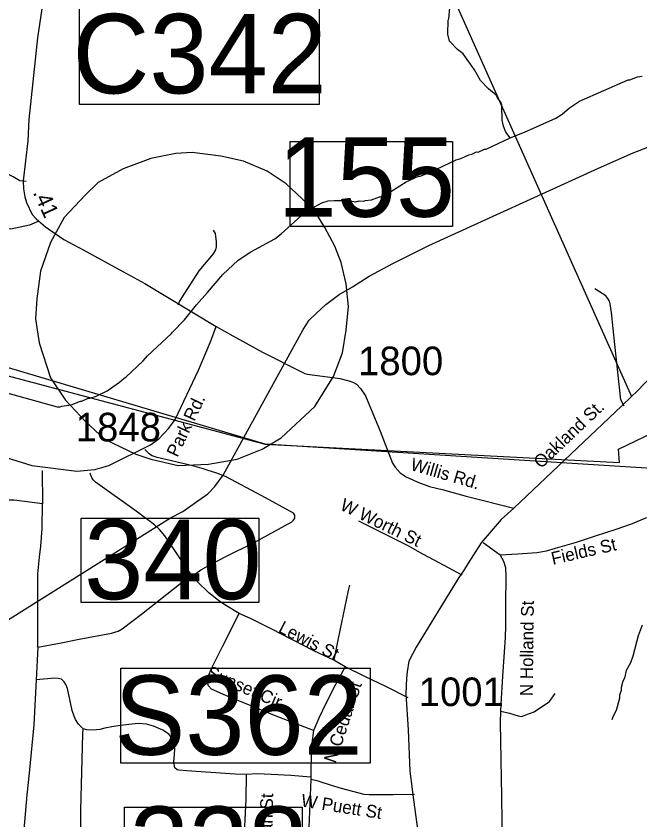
# Model space of a CAD drawing. Extents: x 1268485 to 1426702, y 514839 to 616766.
# Drawn here: x 1348080 to 1351296, y 577889 to 582036 of the extents above; entities that cross this region are included whole.
import ezdxf

# ---------------------------------------------------------------- set-up
doc = ezdxf.new("R2010")
doc.units = 0
for name, color, linetype in [('Old_Level_10', 7, 'Continuous'), ('Old_Level_11', 7, 'Continuous'), ('Old_Level_17', 7, 'Continuous'), ('Old_Level_3', 7, 'Continuous'), ('Old_Level_31', 7, 'Continuous'), ('Old_Level_32', 7, 'Continuous'), ('Old_Level_35', 7, 'Continuous'), ('Old_Level_48', 7, 'Continuous'), ('Old_Level_49', 7, 'Continuous'), ('Old_Level_50', 7, 'Continuous'), ('Old_Level_56', 7, 'Continuous'), ('Old_Level_61', 7, 'Continuous'), ('Old_Level_62', 7, 'Continuous'), ('Old_Level_8', 7, 'Continuous')]:
    doc.layers.add(name, color=color, linetype=linetype)

msp = doc.modelspace()

# ---------------------------------------------------------------- linework, layer by layer
at = {"layer": 'Old_Level_3'}
msp.add_lwpolyline([(1348916.399, 579717.667), (1349071.398, 579724.126), (1349219.941, 579749.959), (1349349.107, 579801.626), (1349445.982, 579859.75), (1349620.357, 580021.209), (1349717.232, 580176.209), (1349762.44, 580298.917), (1349781.815, 580415.168), (1349794.732, 580537.876), (1349781.815, 580654.125), (1349755.982, 580763.918), (1349723.69, 580847.876), (1349672.024, 580944.751), (1349620.357, 581028.709), (1349555.773, 581093.292), (1349471.815, 581170.793), (1349374.94, 581235.376), (1349252.232, 581287.042), (1349135.982, 581312.876), (1348987.44, 581332.251), (1348903.482, 581325.792), (1348774.315, 581299.959), (1348632.232, 581248.293), (1348503.065, 581177.251), (1348438.482, 581112.667), (1348328.69, 580996.417), (1348257.648, 580867.251), (1348205.982, 580718.709), (1348186.607, 580576.626), (1348180.149, 580473.292), (1348199.524, 580350.584), (1348257.648, 580169.751), (1348335.148, 580053.501), (1348438.482, 579943.709), (1348535.357, 579853.292), (1348696.815, 579775.792), (1348774.315, 579749.959), (1348916.399, 579717.667)], dxfattribs=at)
at = {"layer": 'Old_Level_31'}
msp.add_line((1348982.616, 580511.37), (1348982.616, 580511.37), dxfattribs=at)
for points in [[(1348407.5, 582092.331), (1349642.829, 582092.331), (1349642.829, 581578.752), (1348407.5, 581578.752), (1348407.5, 582092.331)], [(1349493.912, 581388.772), (1350329.369, 581388.772), (1350329.369, 580950.358), (1349493.912, 580950.358), (1349493.912, 581388.772)], [(1348415.82, 579445.134), (1349331.167, 579445.134), (1349331.167, 579009.532), (1348415.82, 579009.532), (1348415.82, 579445.134)], [(1348620.322, 578670.602), (1349905.298, 578670.602), (1349905.298, 578181.068), (1348620.322, 578181.068), (1348620.322, 578670.602)], [(1348638.214, 577954.525), (1349555.185, 577954.525), (1349555.185, 577504.208), (1348638.214, 577504.208), (1348638.214, 577954.525)]]:
    msp.add_lwpolyline(points, dxfattribs=at)
at = {"layer": 'Old_Level_32'}
for points in [[(1348218.128, 582107.053), (1348191.336, 581923.851), (1348145.88, 581501.35), (1348141.482, 581391.323), (1348116.29, 581184.943), (1348117.485, 581144.9), (1348124.439, 581102.739), (1348133.877, 581074.536), (1348162.63, 581011.926), (1348184.004, 580989.654), (1348232.393, 580948.577), (1348326.237, 580882.561), (1348428.878, 580828.282), (1348629.763, 580718.255), (1348744.135, 580656.64), (1349112.269, 580434.531)], [(1351558.159, 580500.77), (1351550.68, 580485.077), (1351521.504, 580402.481), (1351493.646, 580349.668), (1351454.058, 580288.053), (1351360.219, 580180.962), (1351282.209, 580100.694), (1351253.759, 580073.507), (1351202.435, 580024.462), (1350646.565, 579497.61)], [(1347658.657, 579843.988), (1347795.579, 579828.069), (1347871.827, 579806.064), (1348160.69, 579716.576), (1348393.101, 579688.115), (1348486.944, 579696.917), (1348558.34, 579716.531), (1348772.875, 579823.081), (1348815.398, 579853.888), (1348868.185, 579909.635), (1348900.444, 579953.645), (1349020.681, 580208.613), (1349082.266, 580355.315), (1349112.269, 580434.531)], [(1349112.269, 580434.531), (1349197.349, 580386.796), (1349349.675, 580301.332), (1349550.842, 580199.814), (1349569.375, 580191.89), (1349581.105, 580188.955), (1349725.324, 580169.3), (1349748.784, 580166.073), (1349795.703, 580154.63), (1349816.23, 580147.001), (1349834.998, 580137.026), (1349855.819, 580114.727), (1349880.745, 580076.878), (1349956.989, 579893.5), (1350021.503, 579728.608), (1350034.7, 579708.07), (1350059.626, 579678.436), (1350090.416, 579658.192), (1350125.606, 579643.521), (1350150.532, 579631.785), (1350212.114, 579608.312), (1350283.959, 579592.175), (1350399.791, 579558.434), (1350646.565, 579497.61)], [(1350646.565, 579497.61), (1350581.116, 579437.682), (1350477.502, 579317.256), (1350411.521, 579213.097), (1350386.595, 579173.488), (1350363.136, 579139.747), (1350256.101, 578965.171), (1350141.948, 578779.794), (1350105.606, 578707.074), (1350095.659, 578652.071), (1350093.492, 578619.809), (1350088.646, 578539.817), (1350100.761, 578353.17), (1350110.452, 578139.857), (1350122.566, 578047.745), (1350124.989, 578018.657), (1350170.522, 577689.895), (1350180.713, 577640.514), (1350190.405, 577584.762), (1350195.25, 577543.553), (1350183.136, 577461.138), (1350175.867, 577402.962), (1350158.187, 577315.962)]]:
    msp.add_lwpolyline(points, dxfattribs=at)
at = {"layer": 'Old_Level_35'}
for p, q in [((1348215.398, 579691.417), (1348216.628, 579518.865)), ((1350488.913, 579319.452), (1350575.65, 579255.476)), ((1348191.407, 578779.703), (1348184.025, 578610.433)), ((1349776.254, 578678.51), (1349717.507, 578712.446))]:
    msp.add_line(p, q, dxfattribs=at)
for points in [[(1348132.352, 581181.683), (1348100.261, 581185.118), (1348064.275, 581206.239), (1348040.488, 581218.132), (1348012.294, 581230.025), (1347969.54, 581235.664), (1347940.115, 581235.151), (1347914.381, 581237.202), (1347879.215, 581253.196), (1347832.873, 581283.646), (1347798.835, 581298.05), (1347771.153, 581299.076), (1347749.007, 581289.233), (1347736.089, 581294.462), (1347709.842, 581306.817), (1347688.209, 581307.893), (1347630.077, 581309.021)], [(1348196.841, 580977.862), (1348149.269, 580957.049), (1348053.509, 580936.954), (1348026.647, 580940.542), (1348000.913, 580949.309), (1347956.622, 580975.606), (1347929.76, 580985.449), (1347899.925, 580988.524), (1347693.233, 580999.29), (1347684.005, 581006.569), (1347678.879, 581023.588), (1347680.52, 581037.481), (1347694.873, 581064.804), (1347728.399, 581119.45)], [(1349095.789, 580931.264), (1349106.964, 580913.27), (1349112.091, 580870.414), (1349112.091, 580844.68), (1349107.99, 580829.199), (1349096.712, 580809.104), (1349022.893, 580721.086), (1348936.771, 580587.237), (1348925.083, 580568.373), (1348914.01, 580543.459)], [(1351215.617, 580023.601), (1351198.291, 580055.487), (1351166.405, 580340.509), (1351149.796, 580507.062), (1351143.542, 580550.226), (1351139.338, 580565.502), (1351130.521, 580578.728), (1351119.961, 580591.544), (1351063.776, 580629.171)], [(1349517.376, 579452.992), (1349517.376, 579460.579), (1349509.892, 579470.319), (1349346.978, 579560.747), (1349159.253, 579659.839), (1349110.45, 579679.113), (1349070.363, 579691.775), (1349038.785, 579701.105), (1348991.418, 579715.253), (1348807.896, 579757.751), (1348791.902, 579762.877), (1348781.854, 579767.439), (1348772.832, 579772.822), (1348766.475, 579777.231), (1348757.761, 579785.381), (1348744.535, 579799.582)], [(1348988.649, 579146.081), (1348869.719, 579322.066), (1348846.548, 579354.516), (1348819.481, 579386.452), (1348793.03, 579410.803), (1348699.628, 579480.828), (1348489.86, 579631.439), (1348478.787, 579641.999), (1348472.123, 579650.714), (1348466.792, 579663.375), (1348462.588, 579677.729)], [(1348216.628, 579518.865), (1348070.631, 579537.986), (1348013.422, 579537.525), (1347944.627, 579537.986), (1347918.175, 579548.29), (1347836.974, 579592.12)], [(1348191.407, 578779.703), (1348192.637, 579028.586), (1348193.047, 579157.461), (1348201.454, 579243.583), (1348208.529, 579300.228), (1348215.398, 579391.169), (1348216.628, 579518.865)], [(1351174.299, 579387.939), (1351257.756, 579417.313), (1351327.576, 579446.738), (1351436.971, 579475.24), (1351581.328, 579509.176), (1351638.23, 579525.478), (1351668.372, 579523.94)], [(1348988.649, 579146.081), (1349033.248, 579178.581), (1349153.921, 579244.044), (1349310.273, 579320.938), (1349501.28, 579427.002), (1349510.404, 579435.665), (1349516.863, 579444.892), (1349517.376, 579452.992)], [(1350379.825, 579151.617), (1350261.203, 579214.67), (1350177.541, 579259.423), (1350100.749, 579302.023), (1349970.234, 579368.562), (1349846.382, 579429.77)], [(1350575.65, 579255.476), (1350666.488, 579260.5), (1350764.708, 579268.702), (1350814.023, 579277.109), (1350861.39, 579289.975), (1350968.632, 579320.938), (1351067.365, 579354.311), (1351174.299, 579387.939)], [(1350598.103, 578754.739), (1350602.922, 578829.736), (1350605.28, 578890.431), (1350605.382, 579001.519), (1350607.33, 579143.261), (1350604.972, 579188.577), (1350595.335, 579222.513), (1350575.65, 579255.476)], [(1348191.407, 578779.703), (1348304.39, 578800.926), (1348406.096, 578821.791), (1348572.291, 578852.702), (1348606.33, 578862.954), (1348626.527, 578874.489), (1348727.413, 578950.256), (1348955.226, 579130.394), (1348988.649, 579146.081)], [(1349231.021, 578953.639), (1349155.972, 578998.853), (1349124.291, 579021.255), (1349073.746, 579059.497), (1349013.256, 579118.501), (1348988.649, 579146.081)], [(1349799.425, 579099.585), (1349792.453, 579072.005), (1349741.498, 578824.559), (1349717.507, 578712.446)], [(1349612.828, 578350.171), (1349411.877, 578427.681), (1349161.406, 578531.078), (1349088.407, 578562.502), (1349072.105, 578580.29), (1349065.134, 578602.538), (1349070.465, 578628.016), (1349090.048, 578673.436), (1349143.669, 578783.446), (1349231.021, 578953.639)], [(1349717.507, 578712.446), (1349615.904, 578761.249), (1349395.165, 578873.822), (1349288.64, 578926.88), (1349231.021, 578953.639)], [(1350579.853, 578450.39), (1350581.084, 578485.556), (1350589.388, 578629.503), (1350598.103, 578754.739)], [(1349776.254, 578678.51), (1349726.222, 578586.391), (1349677.522, 578489.401), (1349640.715, 578414.147), (1349619.595, 578365.447), (1349612.828, 578350.171)], [(1350101.877, 578519.082), (1349989.201, 578574.498), (1349877.755, 578628.632), (1349776.254, 578678.51)], [(1348184.025, 578610.433), (1348171.517, 578379.544), (1348146.705, 578129.381), (1348135.53, 578018.294)], [(1348426.704, 578358.578), (1348402.405, 578382.262), (1348386.616, 578406.611), (1348378.824, 578423.272), (1348369.392, 578452.645), (1348345.606, 578567.167), (1348336.789, 578587.877), (1348327.664, 578601.513), (1348314.541, 578614.073), (1348297.419, 578618.276), (1348279.989, 578619.353), (1348184.025, 578610.433)], [(1350579.853, 578450.39), (1350623.632, 578439.164), (1350668.333, 578425.373), (1350685.763, 578422.4), (1350721.237, 578435.883), (1350750.662, 578447.006), (1350830.017, 578498.936), (1350859.032, 578540.459)], [(1350584.16, 578010.143), (1350577.905, 578388.669), (1350579.853, 578450.39)], [(1348898.734, 578157.627), (1348894.633, 578176.799), (1348894.223, 578189), (1348896.581, 578225.755), (1348898.734, 578257.538), (1348892.993, 578285.323), (1348883.253, 578309.776), (1348868.489, 578329.358), (1348850.752, 578342.686), (1348835.885, 578351.811), (1348789.339, 578372.572), (1348751.917, 578382.005), (1348708.958, 578385.645), (1348661.284, 578380.314), (1348594.334, 578371.957), (1348545.019, 578363.192), (1348512.416, 578355.861), (1348476.839, 578351.401), (1348445.159, 578353.452), (1348426.704, 578358.578)], [(1348414.093, 577762.337), (1348413.171, 577938.887), (1348423.628, 578332.639), (1348426.704, 578358.578)], [(1349612.828, 578350.171), (1349605.036, 578283.682), (1349601.755, 578246.875), (1349599.499, 578108.978)], [(1349266.905, 578123.383), (1349210.003, 578123.998), (1348957.891, 578141.325), (1348919.957, 578145.119), (1348911.345, 578147.272), (1348898.734, 578157.627)], [(1349266.905, 578123.383), (1349264.137, 577996.251), (1349252.244, 577748.086), (1349255.114, 577721.584)], [(1349599.499, 578108.978), (1349496.768, 578118.052), (1349395.985, 578122.461), (1349322.987, 578125.792), (1349266.905, 578123.383)], [(1349599.499, 578108.978), (1349598.987, 578097.187), (1349584.223, 577725.07)], [(1350133.968, 578019.422), (1350023.547, 578018.242), (1349901.029, 578017.627), (1349875.5, 578018.858), (1349758.415, 578050.077), (1349706.229, 578065.866), (1349637.024, 578089.14), (1349601.653, 578096.624), (1349598.987, 578097.187)], [(1348135.53, 578018.294), (1348123.124, 577879.166), (1348115.64, 577777.46)], [(1350589.901, 577662.887), (1350587.645, 577795.915), (1350584.365, 577995.687), (1350584.16, 578010.143)]]:
    msp.add_lwpolyline(points, dxfattribs=at)
at = {"layer": 'Old_Level_48'}
msp.add_lwpolyline([(1353568.074, 579562.135), (1349363.818, 579827.73), (1347848.269, 580278.115), (1347790.376, 580222.673), (1347526.73, 580315.133), (1347244.799, 580491.276), (1346942.553, 580650.411), (1346581.748, 580921.78), (1346405.711, 580899.019), (1346320.717, 580851.499), (1346209.681, 580719.138), (1346061.736, 580449.699), (1345931.477, 580103.666), (1345847.289, 579834.025), (1345973.57, 579657.073), (1346007.245, 579412.711), (1345998.827, 579041.954), (1346024.083, 578890.281), (1346091.432, 578654.345), (1346205.573, 578294.513), (1345881.653, 578033.39), (1345650.287, 578016.965)], dxfattribs=at)
at = {"layer": 'Old_Level_49'}
msp.add_lwpolyline([(1347894.797, 580217.997), (1349363.818, 579827.73), (1351190.257, 579731.753), (1351185.242, 579801.996), (1351772.037, 580082.97), (1351606.53, 579696.631), (1353568.074, 579562.135)], dxfattribs=at)
at = {"layer": 'Old_Level_50'}
msp.add_line((1348982.617, 580511.37), (1348982.617, 580511.37), dxfattribs=at)
at = {"layer": 'Old_Level_56'}
msp.add_line((1341750.239, 601328.408), (1351253.759, 580073.507), dxfattribs=at)
msp.add_lwpolyline([(1347973.427, 578880.897), (1348876.477, 579447.396), (1348939.163, 579479.95), (1349016.493, 579534.22), (1349069.263, 579571.176), (1349104.227, 579608.291), (1349147.44, 579667.45), (1349560.169, 580418.708), (1349591.338, 580466.104), (1349628.108, 580503.383), (1349677.234, 580548.215), (1349746.287, 580598.85), (1349815.336, 580639.28), (1349900.467, 580693.393), (1350022.043, 580758.777), (1350208.224, 580852.676), (1351083.287, 581251.658), (1351261.145, 581329.715), (1351412.603, 581388.496)], dxfattribs=at)
at = {"layer": 'Old_Level_61'}
msp.add_lwpolyline([(1350627.733, 581408.113), (1350701.039, 581436.358), (1350862.825, 581508.331), (1350895.326, 581529.503), (1350934.081, 581562.568), (1350984.934, 581597.273), (1351235.508, 581707.027), (1351243.505, 581706.822), (1351283.9, 581721.842), (1351307.993, 581725.226)], dxfattribs=at)
at = {"layer": 'Old_Level_62'}
for points in [[(1350627.733, 581408.113), (1350605.075, 581436.768), (1350593.797, 581467.013), (1350586.62, 581499.207), (1350584.365, 581575.281), (1350578.828, 581591.378), (1350561.296, 581613.831), (1350555.657, 581627.979), (1350515.57, 581660.224), (1350473.842, 581702.978), (1350444.006, 581758.342), (1350384.746, 581840.208), (1350355.321, 581862.969), (1350314.414, 581905.979), (1350305.289, 581942.171), (1350306.929, 582014.144), (1350311.133, 582022.039), (1350316.464, 582077.915)], [(1347925.557, 580121.513), (1348291.062, 580020.423), (1348307.056, 580020.013), (1348315.156, 580023.857), (1348363.343, 580030.624), (1348411.838, 580049.438), (1348419.835, 580049.232), (1348452.131, 580064.406), (1348460.128, 580064.201), (1348492.423, 580075.427), (1348549.018, 580101.982), (1348614.122, 580146.375), (1348636.677, 580167.803), (1348646.725, 580173.545), (1348734.795, 580257.36), (1348757.351, 580282.787), (1348882.125, 580397.718), (1348886.328, 580405.613), (1348947.844, 580468.051), (1349009.77, 580546.535), (1349067.184, 580609.075), (1349145.514, 580703.144), (1349225.279, 580777.116), (1349290.281, 580819.511), (1349413.927, 580886.46), (1349446.531, 580911.63), (1349550.697, 581005.031), (1349617.852, 581051.373), (1349656.299, 581072.391), (1349688.595, 581081.567), (1349720.685, 581084.796), (1349768.565, 581083.618), (1349784.559, 581079.209), (1349800.553, 581082.797), (1349832.439, 581077.979), (1349848.535, 581081.618), (1349872.526, 581081.003), (1349880.626, 581084.796), (1349912.717, 581088.026), (1349953.112, 581102.995), (1349961.109, 581102.79), (1349993.405, 581118.015), (1350090.907, 581179.582), (1350155.601, 581209.93), (1350163.598, 581209.776), (1350212.093, 581228.538), (1350349.58, 581293.129), (1350373.776, 581300.511), (1350414.274, 581319.53), (1350430.37, 581323.119), (1350454.669, 581334.499), (1350462.666, 581334.294), (1350494.962, 581349.519), (1350502.959, 581349.314), (1350627.733, 581408.113)], [(1351307.891, 578893.405), (1351286.565, 578837.938), (1351260.011, 578732.593), (1351247.195, 578698.913), (1351226.28, 578659.44), (1351217.36, 578619.66), (1351208.953, 578603.871), (1351200.136, 578572.088), (1351199.828, 578556.094), (1351191.216, 578532.308), (1351190.806, 578516.314), (1351173.274, 578452.748), (1351156.562, 578421.17), (1351152.154, 578405.278)]]:
    msp.add_lwpolyline(points, dxfattribs=at)

# ---------------------------------------------------------------- texts
at = {"layer": 'Old_Level_10'}
for s, height, rotation, p in [('W Worth St', 65.6167, 334.168886, (1349745.226, 579491.246)), ('Fields St', 65.6167, 13.003886, (1350847.225, 579204.085)), ('N Holland St', 65.61666, 89.337744, (1350743.859, 578526.599)), ('Lewis St', 65.6167, 332.989697, (1349427.793, 578859.743)), ('Sunset Cir', 65.6167, 336.584947, (1349057.37, 578625.831)), ('N Cedar St', 65.6167, 71.627347, (1349726.968, 578177.393)), ('N Hoffman St', 65.61666, 88.740783, (1349394.114, 577498.17)), ('W Puett St', 65.6167, 350.984431, (1349546.159, 577958.359))]:
    msp.add_text(s, height=height, rotation=rotation, dxfattribs=at).set_placement(p)
at = {"layer": 'Old_Level_11'}
for s, height, rotation, p in [('Park Rd.', 65.6167, 64.752514, (1348911.851, 579755.842)), ('Oakland St.', 65.61666, 43.464778, (1350786.226, 579697.591)), ('Willis Rd.', 65.6167, 343.759256, (1350108.965, 579695.001))]:
    msp.add_text(s, height=height, rotation=rotation, dxfattribs=at).set_placement(p)
at = {"layer": 'Old_Level_17'}
msp.add_text('.41', height=82.0208, rotation=294.666711, dxfattribs=at).set_placement((1348165.316, 581125.417))
at = {"layer": 'Old_Level_31'}
for s, p in [('C342', (1348371.122, 581636.674)), ('155', (1349428.221, 581000.192)), ('340', (1348431.008, 579027.097)), ('S362', (1348586.8, 578224.41)), ('338', (1348666.956, 577547.677))]:
    msp.add_text(s, height=410.1042, dxfattribs=at).set_placement(p)
at = {"layer": 'Old_Level_8'}
for s, p in [('1800', (1349842.984, 580182.892)), ('1848', (1348387.649, 579841.148)), ('1001', (1350155.748, 578475.654))]:
    msp.add_text(s, height=147.6375, dxfattribs=at).set_placement(p)

doc.saveas('drawing.dxf')
